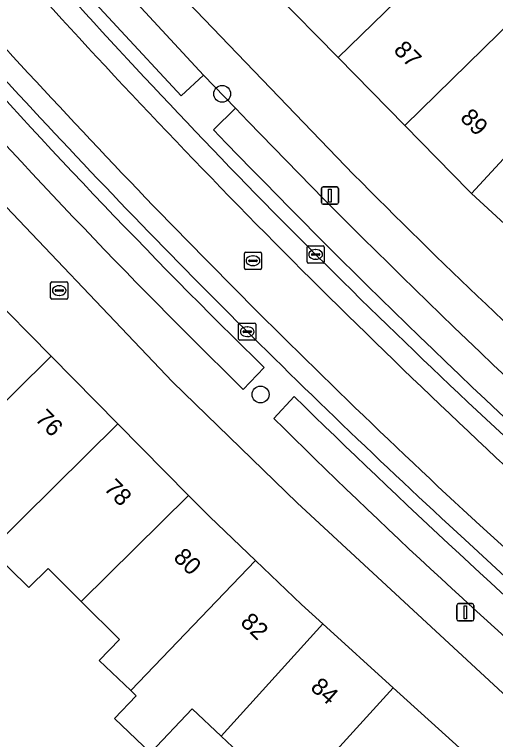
# Model space of a CAD drawing. Extents: x 162073 to 163043, y 381818 to 382561.
# Drawn here: x 162575.66 to 162603.55, y 382205.18 to 382247.25 of the extents above; entities that cross this region are included whole.
import ezdxf

# ---------------------------------------------------------------- set-up
doc = ezdxf.new("R2010")
doc.units = 0
for name, color, linetype in [('IMGEO_Boom', 7, 'Continuous'), ('IMGEO_Brandkraan', 7, 'Continuous'), ('IMGEO_Erf', 7, 'Continuous'), ('IMGEO_Fietspad_gesloten', 7, 'Continuous'), ('IMGEO_Kolk', 7, 'Continuous'), ('IMGEO_Lichtmast', 7, 'Continuous'), ('IMGEO_Pand', 7, 'Continuous'), ('IMGEO_Pand_nummerreeks', 7, 'Continuous'), ('IMGEO_Parkeervlak_open', 7, 'Continuous'), ('IMGEO_Rijbaan_lokaal_open', 7, 'Continuous'), ('IMGEO_Rioolput', 7, 'Continuous'), ('IMGEO_Voetpad_open', 7, 'Continuous')]:
    doc.layers.add(name, color=color, linetype=linetype)

msp = doc.modelspace()

# ---------------------------------------------------------------- linework, layer by layer
at = {"layer": 'IMGEO_Boom'}
for centre in [(162587.702, 382242.653), (162589.93, 382225.2)]:
    msp.add_circle(centre, 0.489, dxfattribs=at)
at = {"layer": 'IMGEO_Brandkraan'}
for p, q in [((162577.753, 382230.809), (162577.753, 382231.661)), ((162577.828, 382231.735), (162578.68, 382231.735)), ((162578.241, 382231.515), (162578.266, 382231.515)), ((162578.754, 382231.661), (162578.754, 382230.809)), ((162578.012, 382231.229), (162578.012, 382231.241)), ((162578.45, 382231.192), (162578.052, 382231.192)), ((162578.055, 382231.278), (162578.453, 382231.278)), ((162578.496, 382231.241), (162578.496, 382231.229)), ((162578.68, 382230.735), (162577.828, 382230.735)), ((162578.264, 382230.955), (162578.239, 382230.955))]:
    msp.add_line(p, q, dxfattribs=at)
for points in [[(162577.753, 382230.809), (162577.753, 382231.661)], [(162577.828, 382231.735), (162578.68, 382231.735)], [(162578.754, 382231.661), (162578.754, 382230.809)], [(162578.68, 382230.735), (162577.828, 382230.735)]]:
    msp.add_lwpolyline(points, dxfattribs=at)
for centre, radius, start, end in [((162577.83, 382231.659), 0.0765, 91.552, 178.448), ((162577.83, 382231.659), 0.0765, 91.552, 178.448), ((162578.678, 382231.659), 0.0765, 1.552, 88.448), ((162578.678, 382231.659), 0.0765, 1.552, 88.448), ((162578.052, 382231.238), 0.0403, 85.8775, 175.7526), ((162578.049, 382231.228), 0.0366, 178.938, 274.7102), ((162578.453, 382231.235), 0.043, 264.8664, 352.4533), ((162578.457, 382231.24), 0.0386, 1.7309, 96.639), ((162577.83, 382230.811), 0.0765, 181.552, 268.448), ((162577.83, 382230.811), 0.0765, 181.552, 268.448), ((162578.678, 382230.811), 0.0765, 271.552, 358.448), ((162578.678, 382230.811), 0.0765, 271.552, 358.448)]:
    msp.add_arc(centre, radius, start, end, dxfattribs=at)
for centre, major_axis, ratio, start_param, end_param in [((162578.24, 382231.235), (-0.387, 0.002), 0.722429, 4.712389, 7.853982), ((162578.265, 382231.235), (-0.39, 0.002), 0.717154, 1.570796, 4.712389)]:
    msp.add_ellipse(centre, major_axis=major_axis, ratio=ratio, start_param=start_param, end_param=end_param, dxfattribs=at)
at = {"layer": 'IMGEO_Erf'}
for points in [[(162610.12, 382229.543), (162606.25, 382233.112), (162602.17, 382236.876), (162602.004, 382237.029), (162598.298, 382240.814), (162594.439, 382244.754), (162590.699, 382248.574), (162589.303, 382250), (162586.974, 382252.616), (162583.214, 382256.841), (162580.144, 382254.147), (162583.782, 382250), (162595.326, 382237.974)], [(162589.936, 382203.209), (162587.637, 382205.384), (162585.97, 382206.962), (162583.552, 382204.406), (162581.46, 382206.395), (162582.72, 382207.719), (162582.409, 382208.015), (162580.559, 382209.774), (162581.743, 382210.978), (162579.527, 382213.19), (162577.601, 382215.112), (162576.486, 382213.998), (162574.242, 382216.192)]]:
    msp.add_lwpolyline(points, dxfattribs=at)
msp.add_lwpolyline([(162592.043, 382218.91), (162584.822, 382225.942), (162573.298, 382238.041), (162570.341, 382235.295), (162574.035, 382231.214), (162577.783, 382227.419), (162581.647, 382223.506), (162585.757, 382219.345), (162586.991, 382218.096), (162589.637, 382215.563), (162592.295, 382213.017), (162593.539, 382211.887), (162597.618, 382208.184), (162601.869, 382204.326), (162606.169, 382200.422), (162606.685, 382199.954), (162610.219, 382196.821), (162614.278, 382193.221), (162618.589, 382189.398), (162621.309, 382192.475), (162605.774, 382206.205)], close=True, dxfattribs=at)
msp.add_arc((162863.176, 382503.298), 377.015, 224.72862, 227.99851, dxfattribs=at)
at = {"layer": 'IMGEO_Fietspad_gesloten'}
msp.add_lwpolyline([(162601.77, 382216.788), (162606.944, 382212.014), (162640.048, 382182.752), (162640.86, 382183.603), (162628.624, 382194.55), (162608.204, 382212.566), (162602.641, 382217.615)], dxfattribs=at)
for centre, radius, start, end in [((162911.998, 382552.033), 452.037, 222.06113, 228.11702), ((162884.404, 382524.721), 412.011, 222.02105, 228.42275), ((162917.637, 382558.184), 463.907, 222.00082, 227.23398), ((162903.685, 382545.158), 446.071, 222.3969, 227.40347)]:
    msp.add_arc(centre, radius, start, end, dxfattribs=at)
at = {"layer": 'IMGEO_Kolk'}
for p, q in [((162592.623, 382232.903), (162592.623, 382233.755)), ((162592.698, 382233.829), (162593.55, 382233.829)), ((162593.111, 382233.609), (162593.136, 382233.609)), ((162593.624, 382233.755), (162593.624, 382232.903)), ((162592.882, 382233.323), (162592.882, 382233.335)), ((162593.32, 382233.286), (162592.922, 382233.286)), ((162592.925, 382233.372), (162593.323, 382233.372)), ((162593.366, 382233.335), (162593.366, 382233.323)), ((162593.55, 382232.829), (162592.698, 382232.829)), ((162593.134, 382233.049), (162593.109, 382233.049)), ((162588.656, 382228.422), (162588.656, 382229.274)), ((162588.731, 382229.348), (162589.583, 382229.348)), ((162589.144, 382229.128), (162589.169, 382229.128)), ((162589.657, 382229.274), (162589.657, 382228.422)), ((162588.915, 382228.842), (162588.915, 382228.854)), ((162589.353, 382228.805), (162588.955, 382228.805)), ((162588.958, 382228.891), (162589.356, 382228.891)), ((162589.167, 382228.568), (162589.142, 382228.568)), ((162589.399, 382228.854), (162589.399, 382228.842)), ((162589.583, 382228.348), (162588.731, 382228.348))]:
    msp.add_line(p, q, dxfattribs=at)
for points in [[(162592.623, 382232.903), (162592.623, 382233.755)], [(162592.698, 382233.829), (162593.55, 382233.829)], [(162593.624, 382233.755), (162593.624, 382232.903)], [(162593.55, 382232.829), (162592.698, 382232.829)], [(162588.656, 382228.422), (162588.656, 382229.274)], [(162588.731, 382229.348), (162589.583, 382229.348)], [(162589.657, 382229.274), (162589.657, 382228.422)], [(162589.583, 382228.348), (162588.731, 382228.348)]]:
    msp.add_lwpolyline(points, dxfattribs=at)
for centre, radius, start, end in [((162592.7, 382233.753), 0.0765, 91.552, 178.448), ((162592.7, 382233.753), 0.0765, 91.552, 178.448), ((162593.548, 382233.753), 0.0765, 1.552, 88.448), ((162593.548, 382233.753), 0.0765, 1.552, 88.448), ((162592.922, 382233.332), 0.0403, 85.8775, 175.7526), ((162592.919, 382233.322), 0.0366, 178.938, 274.7102), ((162593.323, 382233.329), 0.043, 264.8664, 352.4533), ((162593.327, 382233.334), 0.0386, 1.7309, 96.639), ((162592.7, 382232.905), 0.0765, 181.552, 268.448), ((162592.7, 382232.905), 0.0765, 181.552, 268.448), ((162593.548, 382232.905), 0.0765, 271.552, 358.448), ((162593.548, 382232.905), 0.0765, 271.552, 358.448), ((162588.733, 382229.272), 0.0765, 91.552, 178.448), ((162588.733, 382229.272), 0.0765, 91.552, 178.448), ((162589.581, 382229.272), 0.0765, 1.552, 88.448), ((162589.581, 382229.272), 0.0765, 1.552, 88.448), ((162588.955, 382228.851), 0.0403, 85.8775, 175.7526), ((162588.952, 382228.841), 0.0366, 178.938, 274.7102), ((162589.356, 382228.848), 0.043, 264.8664, 352.4533), ((162589.36, 382228.853), 0.0386, 1.7309, 96.639), ((162588.733, 382228.424), 0.0765, 181.552, 268.448), ((162588.733, 382228.424), 0.0765, 181.552, 268.448), ((162589.581, 382228.424), 0.0765, 271.552, 358.448), ((162589.581, 382228.424), 0.0765, 271.552, 358.448)]:
    msp.add_arc(centre, radius, start, end, dxfattribs=at)
for centre, major_axis, ratio, start_param, end_param in [((162593.11, 382233.329), (-0.387, 0.002), 0.722429, 4.712389, 7.853982), ((162593.135, 382233.329), (-0.39, 0.002), 0.717154, 1.570796, 4.712389), ((162589.143, 382228.848), (-0.387, 0.002), 0.722429, 4.712389, 7.853982), ((162589.168, 382228.848), (-0.39, 0.002), 0.717154, 1.570796, 4.712389)]:
    msp.add_ellipse(centre, major_axis=major_axis, ratio=ratio, start_param=start_param, end_param=end_param, dxfattribs=at)
at = {"layer": 'IMGEO_Lichtmast'}
for p, q in [((162593.454, 382236.347), (162593.454, 382237.147)), ((162593.454, 382237.147), (162593.454, 382236.347)), ((162593.554, 382237.247), (162594.344, 382237.247)), ((162594.344, 382237.247), (162593.554, 382237.247)), ((162594.444, 382237.147), (162594.444, 382236.347)), ((162594.444, 382236.347), (162594.444, 382237.147)), ((162594.344, 382236.247), (162593.554, 382236.247)), ((162593.554, 382236.247), (162594.344, 382236.247)), ((162601.31, 382212.165), (162601.31, 382212.965)), ((162601.31, 382212.965), (162601.31, 382212.165)), ((162601.41, 382213.065), (162602.2, 382213.065)), ((162602.2, 382213.065), (162601.41, 382213.065)), ((162602.3, 382212.965), (162602.3, 382212.165)), ((162602.3, 382212.165), (162602.3, 382212.965)), ((162602.2, 382212.065), (162601.41, 382212.065)), ((162601.41, 382212.065), (162602.2, 382212.065))]:
    msp.add_line(p, q, dxfattribs=at)
for points in [[(162593.874, 382237.122), (162594.024, 382237.122), (162594.024, 382236.372), (162593.874, 382236.372), (162593.874, 382237.122)], [(162601.73, 382212.94), (162601.88, 382212.94), (162601.88, 382212.19), (162601.73, 382212.19), (162601.73, 382212.94)]]:
    msp.add_lwpolyline(points, dxfattribs=at)
for centre, start, end in [((162593.554, 382237.147), 90, 180), ((162593.554, 382237.147), 90, 180), ((162594.344, 382237.147), 0, 90), ((162594.344, 382237.147), 360, 90), ((162593.554, 382236.347), 180, 270), ((162593.554, 382236.347), 180, 270), ((162594.344, 382236.347), 270, 0), ((162594.344, 382236.347), 270, 0), ((162601.41, 382212.965), 90, 180), ((162601.41, 382212.965), 90, 180), ((162602.2, 382212.965), 0, 90), ((162602.2, 382212.965), 360, 90), ((162601.41, 382212.165), 180, 270), ((162601.41, 382212.165), 180, 270), ((162602.2, 382212.165), 270, 0), ((162602.2, 382212.165), 270, 0)]:
    msp.add_arc(centre, 0.1, start, end, dxfattribs=at)
at = {"layer": 'IMGEO_Pand'}
for points in [[(162600.663, 382250.848), (162598.868, 382252.773), (162599.923, 382253.857), (162598.097, 382255.817), (162592.155, 382250), (162590.699, 382248.574), (162594.439, 382244.754), (162599.797, 382250)], [(162598.298, 382240.814), (162605.58, 382247.945), (162603.389, 382250), (162602.379, 382249.007), (162601.453, 382250), (162600.663, 382250.848), (162599.797, 382250), (162594.439, 382244.754)], [(162602.17, 382236.876), (162608.195, 382243.405), (162606.38, 382245.123), (162607.455, 382246.187), (162605.58, 382247.945), (162598.298, 382240.814), (162602.004, 382237.029)], [(162615.452, 382243.086), (162611.645, 382246.722), (162608.343, 382243.264), (162608.195, 382243.405), (162602.17, 382236.876), (162606.25, 382233.112), (162612.23, 382239.594), (162613.234, 382240.682)], [(162566.418, 382224.322), (162568.571, 382222.068), (162569.697, 382223.032), (162571.483, 382221.196), (162577.783, 382227.419), (162574.035, 382231.214)], [(162574.242, 382216.192), (162581.647, 382223.506), (162577.783, 382227.419), (162571.483, 382221.196), (162573.73, 382218.886), (162572.625, 382217.773)], [(162574.242, 382216.192), (162576.486, 382213.998), (162577.601, 382215.112), (162579.527, 382213.19), (162585.757, 382219.345), (162581.647, 382223.506)], [(162579.527, 382213.19), (162581.743, 382210.978), (162580.559, 382209.774), (162582.409, 382208.015), (162589.637, 382215.563), (162586.991, 382218.096), (162585.757, 382219.345)], [(162593.539, 382211.887), (162592.295, 382213.017), (162589.637, 382215.563), (162582.409, 382208.015), (162582.72, 382207.719), (162581.46, 382206.395), (162583.552, 382204.406), (162585.97, 382206.962), (162587.637, 382205.384)], [(162590.638, 382200.492), (162597.618, 382208.184), (162593.539, 382211.887), (162587.637, 382205.384), (162589.936, 382203.209), (162588.892, 382202.125)], [(162601.869, 382204.326), (162597.618, 382208.184), (162590.638, 382200.492), (162590.866, 382200.279), (162589.689, 382199.02), (162591.663, 382197.174), (162592.832, 382198.441), (162593.315, 382198.964), (162593.887, 382199.584), (162595.882, 382197.782)]]:
    msp.add_lwpolyline(points, close=True, dxfattribs=at)
at = {"layer": 'IMGEO_Parkeervlak_open'}
msp.add_lwpolyline([(162585.316, 382242.536), (162586.621, 382243.742), (162579.159, 382251.815), (162577.854, 382250.609)], close=True, dxfattribs=at)
for points in [[(162588.472, 382241.81), (162587.206, 382240.559)], [(162588.925, 382225.501), (162590.142, 382226.763)], [(162591.879, 382225.081), (162590.692, 382223.811)]]:
    msp.add_lwpolyline(points, dxfattribs=at)
for centre, radius, start, end in [((162870.715, 382512.939), 400.772, 221.52402, 225.56645), ((162867.981, 382510.596), 398.938, 221.57906, 225.61335), ((162909.77, 382549.829), 445.094, 223.79118, 228.13678), ((162910.177, 382550.236), 447.449, 223.7962, 228.13278), ((162938.18, 382578.874), 495.07, 225.61314, 228.67039), ((162878.307, 382514.493), 408.924, 225.30387, 229.06957)]:
    msp.add_arc(centre, radius, start, end, dxfattribs=at)
at = {"layer": 'IMGEO_Rijbaan_lokaal_open'}
msp.add_lwpolyline([(162602.641, 382217.615), (162608.204, 382212.566), (162628.624, 382194.55), (162640.86, 382183.603), (162643.217, 382186.312), (162610.213, 382215.487)], dxfattribs=at)
for centre, radius, start, end in [((162911.998, 382552.033), 452.037, 222.06113, 228.11702), ((162917.637, 382558.184), 463.907, 222.00082, 227.23398)]:
    msp.add_arc(centre, radius, start, end, dxfattribs=at)
at = {"layer": 'IMGEO_Rioolput'}
for p, q in [((162588.988, 382232.537), (162588.988, 382233.389)), ((162589.063, 382233.463), (162589.915, 382233.463)), ((162589.476, 382233.243), (162589.501, 382233.243)), ((162589.989, 382233.389), (162589.989, 382232.537)), ((162589.247, 382232.957), (162589.247, 382232.969)), ((162589.685, 382232.92), (162589.287, 382232.92)), ((162589.29, 382233.006), (162589.688, 382233.006)), ((162589.731, 382232.969), (162589.731, 382232.957)), ((162589.915, 382232.463), (162589.063, 382232.463)), ((162589.499, 382232.683), (162589.474, 382232.683))]:
    msp.add_line(p, q, dxfattribs=at)
for points in [[(162588.988, 382232.537), (162588.988, 382233.389)], [(162589.063, 382233.463), (162589.915, 382233.463)], [(162589.989, 382233.389), (162589.989, 382232.537)], [(162589.915, 382232.463), (162589.063, 382232.463)]]:
    msp.add_lwpolyline(points, dxfattribs=at)
for centre, radius, start, end in [((162589.065, 382233.387), 0.0765, 91.552, 178.448), ((162589.065, 382233.387), 0.0765, 91.552, 178.448), ((162589.913, 382233.387), 0.0765, 1.552, 88.448), ((162589.913, 382233.387), 0.0765, 1.552, 88.448), ((162589.287, 382232.966), 0.0403, 85.8775, 175.7526), ((162589.284, 382232.956), 0.0366, 178.938, 274.7102), ((162589.688, 382232.963), 0.043, 264.8664, 352.4533), ((162589.692, 382232.968), 0.0386, 1.7309, 96.639), ((162589.065, 382232.539), 0.0765, 181.552, 268.448), ((162589.065, 382232.539), 0.0765, 181.552, 268.448), ((162589.913, 382232.539), 0.0765, 271.552, 358.448), ((162589.913, 382232.539), 0.0765, 271.552, 358.448)]:
    msp.add_arc(centre, radius, start, end, dxfattribs=at)
for centre, major_axis, ratio, start_param, end_param in [((162589.475, 382232.963), (-0.387, 0.002), 0.722429, 4.712389, 7.853982), ((162589.5, 382232.963), (-0.39, 0.002), 0.717154, 1.570796, 4.712389)]:
    msp.add_ellipse(centre, major_axis=major_axis, ratio=ratio, start_param=start_param, end_param=end_param, dxfattribs=at)
at = {"layer": 'IMGEO_Voetpad_open'}
for points in [[(162595.326, 382237.974), (162583.782, 382250), (162580.144, 382254.147), (162579.692, 382254.662), (162578.376, 382256.162), (162573.002, 382262.288), (162566.443, 382270.365), (162560.037, 382278.564), (162549.149, 382293.599), (162543.722, 382301.72), (162538.482, 382309.963), (162538.42, 382310.072), (162537.537, 382311.628), (162528.204, 382328.076)], [(162515.515, 382317.726), (162524.856, 382301.801), (162530.981, 382292.245), (162532.058, 382290.664), (162540.59, 382278.138), (162545.965, 382270.851), (162557.981, 382255.464), (162562.574, 382250), (162567.838, 382244.089), (162572.157, 382239.239), (162572.556, 382238.82), (162573.298, 382238.041), (162584.822, 382225.942), (162592.043, 382218.91), (162605.774, 382206.205), (162621.309, 382192.475), (162624.656, 382189.517), (162626.716, 382187.697), (162638.741, 382177.42), (162641.717, 382174.636)], [(162587.206, 382240.559), (162588.472, 382241.81), (162586.621, 382243.742), (162585.316, 382242.536), (162577.854, 382250.609), (162579.159, 382251.815), (162576.052, 382255.421), (162574.697, 382254.237)], [(162576.052, 382255.421), (162579.159, 382251.815), (162586.621, 382243.742), (162588.472, 382241.81)], [(162590.142, 382226.763), (162588.925, 382225.501)], [(162590.692, 382223.811), (162591.879, 382225.081)], [(162640.817, 382182.048), (162640.048, 382182.752), (162606.944, 382212.014), (162601.77, 382216.788)]]:
    msp.add_lwpolyline(points, dxfattribs=at)
for centre, radius, start, end in [((162884.404, 382524.721), 412.011, 222.02105, 228.42275), ((162870.715, 382512.939), 400.772, 221.52402, 225.56645), ((162867.981, 382510.596), 398.938, 221.57906, 225.61335), ((162903.685, 382545.158), 446.071, 222.3969, 227.40347), ((162909.77, 382549.829), 445.094, 223.79118, 228.13678), ((162910.177, 382550.236), 447.449, 223.7962, 228.13278), ((162863.176, 382503.298), 377.015, 224.72862, 227.99851), ((162938.18, 382578.874), 495.07, 225.61314, 228.67039), ((162878.307, 382514.493), 408.924, 225.30387, 229.06957)]:
    msp.add_arc(centre, radius, start, end, dxfattribs=at)

# ---------------------------------------------------------------- texts
at = {"layer": 'IMGEO_Pand_nummerreeks'}
for s, rotation, p in [('87', 314.3887, (162597.591, 382245.138)), ('89', 314.5166, (162601.452, 382241.2)), ('76', 314.6537, (162576.8, 382223.744)), ('78', 314.6467, (162580.789, 382219.706)), ('80', 315.7328, (162584.818, 382215.679)), ('82', 316.2318, (162588.704, 382211.912)), ('84', 318.2447, (162592.763, 382208.122))]:
    msp.add_text(s, height=1, rotation=rotation, dxfattribs=at).set_placement(p)

doc.saveas('drawing.dxf')
